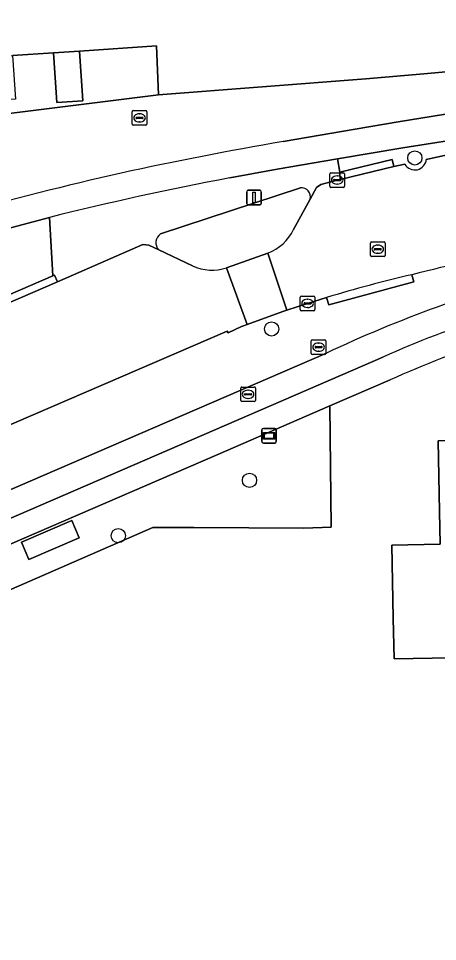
# Model space of a CAD drawing. Extents: x 157320 to 158835, y 386650 to 388491.
# Drawn here: x 157914.5 to 157943.3, y 387763.8 to 387827.1 of the extents above; entities that cross this region are included whole.
import ezdxf

# ---------------------------------------------------------------- set-up
doc = ezdxf.new("R2010")
doc.units = 0
for name, color, linetype in [('IMGEO_Berm_groen', 7, 'Continuous'), ('IMGEO_Berm_open', 7, 'Continuous'), ('IMGEO_Boom', 7, 'Continuous'), ('IMGEO_Brandkraan', 7, 'Continuous'), ('IMGEO_Erf', 7, 'Continuous'), ('IMGEO_Fietspad_open', 7, 'Continuous'), ('IMGEO_Groenvoorziening', 7, 'Continuous'), ('IMGEO_Hek', 7, 'Continuous'), ('IMGEO_Kolk', 7, 'Continuous'), ('IMGEO_Lichtmast', 7, 'Continuous'), ('IMGEO_Pand', 7, 'Continuous'), ('IMGEO_Rijbaan_lokaal_open', 7, 'Continuous'), ('IMGEO_Rioolput', 7, 'Continuous'), ('IMGEO_Verkeerseiland_groen', 7, 'Continuous'), ('IMGEO_Verklikker', 7, 'Continuous'), ('IMGEO_Voetpad_gesloten', 7, 'Continuous'), ('IMGEO_Voetpad_open', 7, 'Continuous')]:
    doc.layers.add(name, color=color, linetype=linetype)

msp = doc.modelspace()

# ---------------------------------------------------------------- linework, layer by layer
at = {"layer": 'IMGEO_Berm_groen'}
for points in [[(157934.521, 387814.65), (157934.956, 387815.449), (157935.252, 387815.666), (157936.381, 387815.969), (157936.592, 387816), (157936.565, 387816.519), (157936.412, 387817.417), (157932.273, 387816.715), (157929.017, 387816.118)], [(157924.264, 387812.274), (157933.853, 387815.431)], [(157916.648, 387813.407), (157916.872, 387809.404), (157916.994, 387809.455), (157917.181, 387808.983), (157923.037, 387811.549), (157923.463, 387811.495), (157924.132, 387811.179)]]:
    msp.add_lwpolyline(points, dxfattribs=at)
for centre, radius, start, end in [((157968.585, 387606.015), 213.796, 100.66544, 104.05942), ((157933.936, 387814.826), 0.611, 343.28436, 97.79729), ((157924.675, 387811.669), 0.732, 124.20473, 222.04783)]:
    msp.add_arc(centre, radius, start, end, dxfattribs=at)
at = {"layer": 'IMGEO_Berm_open'}
for points in [[(158018.38, 387823.458), (158020.148, 387823.558), (158024.343, 387823.79), (158032.597, 387824.258), (158032.569, 387824.757), (158035.787, 387824.887), (158035.774, 387825.199), (158032.861, 387825.05), (158031.191, 387824.964), (158002.91, 387823.44), (158000, 387823.285), (157968.009, 387821.582), (157961.921, 387821.078), (157957.268, 387820.637), (157953.082, 387820.103), (157952.645, 387820.022), (157948.021, 387819.305), (157940.896, 387818.185), (157936.412, 387817.417), (157936.565, 387816.519), (157940.146, 387817.389), (157940.26, 387816.906), (157941.028, 387817.058)], [(157942.497, 387817.389), (157948.119, 387818.624), (157948.043, 387819.098), (157952.523, 387819.756), (157952.613, 387819.256), (157955.114, 387819.574), (157957.335, 387819.836), (157957.314, 387820.33), (157961.808, 387820.78), (157961.863, 387820.269), (157963.881, 387820.466), (157967.868, 387820.77), (157977.177, 387821.26), (157978.227, 387821.319)], [(157941.513, 387809.481), (157941.631, 387808.997), (157935.806, 387807.418), (157935.65, 387807.915), (157934.351, 387807.513), (157932.932, 387807.043), (157932.649, 387806.949), (157930.208, 387806.063), (157929.812, 387805.919), (157928.898, 387805.488), (157928.836, 387805.602), (157898.534, 387792.559), (157877.821, 387783.552), (157877.943, 387783.277), (157876.924, 387782.666)], [(157941.631, 387808.997), (157941.513, 387809.481)], [(157935.65, 387807.915), (157935.806, 387807.418), (157941.631, 387808.997)], [(157889.159, 387784.027), (157919.877, 387797.287), (157935.641, 387804.109)]]:
    msp.add_lwpolyline(points, dxfattribs=at)
for points in [[(157940.26, 387816.906), (157940.146, 387817.389), (157936.565, 387816.519), (157936.592, 387816)], [(157916.648, 387813.407), (157910.329, 387811.724), (157908.755, 387811.225), (157910.611, 387806.704), (157910.717, 387806.75), (157916.872, 387809.404)], [(157917.181, 387808.983), (157916.994, 387809.455), (157916.872, 387809.404), (157910.717, 387806.75), (157910.914, 387806.295)]]:
    msp.add_lwpolyline(points, close=True, dxfattribs=at)
for centre, radius, start, end in [((157941.711, 387817.451), 0.788, 209.91114, 355.48489), ((157961.205, 387733.51), 78.482, 98.63061, 104.53165), ((157976.039, 387717.579), 95.495, 105.15387, 115.02621), ((157961.092, 387724.421), 87.284, 102.96234, 106.94671)]:
    msp.add_arc(centre, radius, start, end, dxfattribs=at)
at = {"layer": 'IMGEO_Boom'}
for centre in [(157941.709, 387817.488), (157931.88, 387805.761), (157930.364, 387795.38), (157921.358, 387791.583)]:
    msp.add_circle(centre, 0.489, dxfattribs=at)
at = {"layer": 'IMGEO_Brandkraan'}
for p, q in [((157922.317, 387819.807), (157922.317, 387820.659)), ((157922.392, 387820.733), (157923.244, 387820.733)), ((157922.805, 387820.513), (157922.83, 387820.513)), ((157923.318, 387820.659), (157923.318, 387819.807)), ((157922.576, 387820.227), (157922.576, 387820.239)), ((157923.014, 387820.19), (157922.616, 387820.19)), ((157922.619, 387820.276), (157923.017, 387820.276)), ((157922.828, 387819.953), (157922.803, 387819.953)), ((157923.06, 387820.239), (157923.06, 387820.227)), ((157923.244, 387819.733), (157922.392, 387819.733)), ((157929.765, 387800.852), (157929.765, 387801.704)), ((157929.84, 387801.778), (157930.692, 387801.778)), ((157930.253, 387801.558), (157930.278, 387801.558)), ((157930.766, 387801.704), (157930.766, 387800.852)), ((157930.024, 387801.272), (157930.024, 387801.284)), ((157930.462, 387801.235), (157930.064, 387801.235)), ((157930.067, 387801.321), (157930.465, 387801.321)), ((157930.276, 387800.998), (157930.251, 387800.998)), ((157930.508, 387801.284), (157930.508, 387801.272)), ((157930.692, 387800.778), (157929.84, 387800.778))]:
    msp.add_line(p, q, dxfattribs=at)
for points in [[(157922.317, 387819.807), (157922.317, 387820.659)], [(157922.392, 387820.733), (157923.244, 387820.733)], [(157923.318, 387820.659), (157923.318, 387819.807)], [(157923.244, 387819.733), (157922.392, 387819.733)], [(157929.765, 387800.852), (157929.765, 387801.704)], [(157929.84, 387801.778), (157930.692, 387801.778)], [(157930.766, 387801.704), (157930.766, 387800.852)], [(157930.692, 387800.778), (157929.84, 387800.778)]]:
    msp.add_lwpolyline(points, dxfattribs=at)
for centre, radius, start, end in [((157922.394, 387820.657), 0.0765, 91.55205, 178.44795), ((157922.394, 387820.657), 0.0765, 91.55205, 178.44795), ((157923.242, 387820.657), 0.0765, 1.55205, 88.44795), ((157923.242, 387820.657), 0.0765, 1.55205, 88.44795), ((157922.394, 387819.809), 0.0765, 181.55205, 268.44795), ((157922.394, 387819.809), 0.0765, 181.55205, 268.44795), ((157922.616, 387820.236), 0.0403, 85.87752, 175.75265), ((157922.613, 387820.226), 0.0366, 178.93798, 274.71019), ((157923.017, 387820.233), 0.043, 264.86636, 352.45326), ((157923.021, 387820.238), 0.0386, 1.73085, 96.63898), ((157923.242, 387819.809), 0.0765, 271.55205, 358.44795), ((157923.242, 387819.809), 0.0765, 271.55205, 358.44795), ((157929.842, 387801.702), 0.0765, 91.55205, 178.44795), ((157929.842, 387801.702), 0.0765, 91.55205, 178.44795), ((157930.69, 387801.702), 0.0765, 1.55205, 88.44795), ((157930.69, 387801.702), 0.0765, 1.55205, 88.44795), ((157929.842, 387800.854), 0.0765, 181.55205, 268.44795), ((157929.842, 387800.854), 0.0765, 181.55205, 268.44795), ((157930.064, 387801.281), 0.0403, 85.87752, 175.75265), ((157930.061, 387801.271), 0.0366, 178.93798, 274.71019), ((157930.465, 387801.278), 0.043, 264.86636, 352.45326), ((157930.469, 387801.283), 0.0386, 1.73085, 96.63898), ((157930.69, 387800.854), 0.0765, 271.55205, 358.44795), ((157930.69, 387800.854), 0.0765, 271.55205, 358.44795)]:
    msp.add_arc(centre, radius, start, end, dxfattribs=at)
for centre, major_axis, ratio, start_param, end_param in [((157922.804, 387820.233), (-0.387, 0.002), 0.722429, 4.712389, 7.853982), ((157922.829, 387820.233), (-0.39, 0.002), 0.717154, 1.570796, 4.712389), ((157930.252, 387801.278), (-0.387, 0.002), 0.722429, 4.712389, 7.853982), ((157930.277, 387801.278), (-0.39, 0.002), 0.717154, 1.570796, 4.712389)]:
    msp.add_ellipse(centre, major_axis=major_axis, ratio=ratio, start_param=start_param, end_param=end_param, dxfattribs=at)
at = {"layer": 'IMGEO_Erf'}
for points in [[(157900.825, 387827.632), (157900.981, 387825.39), (157900.379, 387824.733), (157899.808, 387824.109), (157901.552, 387823.654), (157913.114, 387824.434), (157914.112, 387824.501), (157916.906, 387824.69), (157918.702, 387824.811), (157923.977, 387825.167), (157924.124, 387821.809), (157938.347, 387822.906), (157942.323, 387823.248), (157943.839, 387823.388)], [(157940.014, 387802.268), (157935.867, 387800.495), (157935.963, 387792.163), (157934.088, 387792.102), (157926.543, 387792.136), (157923.72, 387792.147), (157880.058, 387773.098), (157879.753, 387772.965), (157881.386, 387750)]]:
    msp.add_lwpolyline(points, dxfattribs=at)
msp.add_lwpolyline([(157946.683, 387788.814), (157946.791, 387783.253), (157940.287, 387783.126), (157940.232, 387785.933), (157940.135, 387790.932), (157943.438, 387790.996), (157943.394, 387793.233), (157943.3, 387798.081), (157950.131, 387798.214), (157958.414, 387798.376), (157958.513, 387793.308), (157958.551, 387791.335), (157961.639, 387791.395), (157961.599, 387793.457), (157961.861, 387793.462), (157961.958, 387788.463), (157962.094, 387781.489), (157961.886, 387781.485), (157961.846, 387783.569), (157954.563, 387783.427), (157954.455, 387788.966), (157950.299, 387788.885)], close=True, dxfattribs=at)
msp.add_arc((157971.206, 387732.81), 76.14, 102.61982, 114.18394, dxfattribs=at)
at = {"layer": 'IMGEO_Fietspad_open'}
for points in [[(158031.191, 387824.964), (158032.861, 387825.05), (158035.774, 387825.199), (158035.701, 387827.005), (158034.765, 387826.957), (158031.35, 387826.784), (158002.305, 387825.223), (158000, 387825.1), (157967.364, 387823.355), (157962.374, 387822.947), (157957.401, 387822.48), (157952.456, 387821.826), (157947.488, 387821.075), (157940.573, 387819.972), (157937.608, 387819.469), (157932.674, 387818.617)], [(157929.017, 387816.118), (157932.273, 387816.715), (157936.412, 387817.417), (157940.896, 387818.185), (157948.021, 387819.305), (157952.645, 387820.022), (157953.082, 387820.103), (157957.268, 387820.637), (157961.921, 387821.078), (157968.009, 387821.582), (158000, 387823.285), (158002.91, 387823.44), (158031.191, 387824.964)], [(157905.213, 387810.103), (157908.755, 387811.225), (157910.329, 387811.724), (157916.648, 387813.407)], [(157935.641, 387804.109), (157919.877, 387797.287), (157889.159, 387784.027)], [(157889.861, 387782.366), (157937.457, 387802.936), (157939.52, 387803.83)]]:
    msp.add_lwpolyline(points, dxfattribs=at)
for centre, radius, start, end in [((157974.991, 387572.435), 249.792, 99.75349, 102.3502), ((157977.423, 387570.302), 252.403, 102.78591, 105.4275), ((157968.585, 387606.015), 213.796, 100.66544, 104.05942), ((157976.039, 387717.579), 95.495, 105.15387, 115.02621), ((157971.187, 387732.541), 78.006, 102.56327, 113.95077)]:
    msp.add_arc(centre, radius, start, end, dxfattribs=at)
at = {"layer": 'IMGEO_Groenvoorziening'}
for points in [[(157918.702, 387824.811), (157916.906, 387824.69), (157917.136, 387821.289), (157918.932, 387821.41)], [(157910.159, 387789.376), (157879.53, 387776.095), (157879.753, 387772.965), (157880.058, 387773.098), (157923.72, 387792.147), (157926.543, 387792.136), (157934.088, 387792.102), (157935.963, 387792.163), (157935.867, 387800.495), (157928.195, 387797.157), (157924.17, 387795.418)], [(157915.225, 387789.949), (157914.709, 387791.147), (157918.165, 387792.635), (157918.681, 387791.437)]]:
    msp.add_lwpolyline(points, close=True, dxfattribs=at)
at = {"layer": 'IMGEO_Hek'}
for points in [[(157926.543, 387792.136), (157923.72, 387792.147), (157880.058, 387773.098)], [(157934.088, 387792.102), (157926.543, 387792.136)], [(157935.963, 387792.163), (157934.088, 387792.102)]]:
    msp.add_lwpolyline(points, dxfattribs=at)
at = {"layer": 'IMGEO_Kolk'}
for p, q in [((157935.88, 387815.544), (157935.88, 387816.396)), ((157935.955, 387816.47), (157936.807, 387816.47)), ((157936.182, 387816.013), (157936.58, 387816.013)), ((157936.368, 387816.25), (157936.393, 387816.25)), ((157936.881, 387816.396), (157936.881, 387815.544)), ((157936.807, 387815.47), (157935.955, 387815.47)), ((157936.139, 387815.964), (157936.139, 387815.976)), ((157936.577, 387815.927), (157936.179, 387815.927)), ((157936.391, 387815.69), (157936.366, 387815.69)), ((157936.623, 387815.976), (157936.623, 387815.964)), ((157933.85, 387807.086), (157933.85, 387807.938)), ((157933.925, 387808.012), (157934.777, 387808.012)), ((157934.338, 387807.792), (157934.363, 387807.792)), ((157934.851, 387807.938), (157934.851, 387807.086)), ((157934.109, 387807.506), (157934.109, 387807.518)), ((157934.547, 387807.469), (157934.149, 387807.469)), ((157934.152, 387807.555), (157934.55, 387807.555)), ((157934.361, 387807.232), (157934.336, 387807.232)), ((157934.593, 387807.518), (157934.593, 387807.506)), ((157934.777, 387807.012), (157933.925, 387807.012)), ((157934.606, 387804.087), (157934.606, 387804.939)), ((157934.681, 387805.013), (157935.533, 387805.013)), ((157935.094, 387804.793), (157935.119, 387804.793)), ((157935.607, 387804.939), (157935.607, 387804.087)), ((157935.533, 387804.013), (157934.681, 387804.013)), ((157934.865, 387804.507), (157934.865, 387804.519)), ((157935.303, 387804.47), (157934.905, 387804.47)), ((157934.908, 387804.556), (157935.306, 387804.556)), ((157935.117, 387804.233), (157935.092, 387804.233)), ((157935.349, 387804.519), (157935.349, 387804.507))]:
    msp.add_line(p, q, dxfattribs=at)
for points in [[(157935.88, 387815.544), (157935.88, 387816.396)], [(157935.955, 387816.47), (157936.807, 387816.47)], [(157936.881, 387816.396), (157936.881, 387815.544)], [(157936.807, 387815.47), (157935.955, 387815.47)], [(157933.85, 387807.086), (157933.85, 387807.938)], [(157933.925, 387808.012), (157934.777, 387808.012)], [(157934.851, 387807.938), (157934.851, 387807.086)], [(157934.777, 387807.012), (157933.925, 387807.012)], [(157934.606, 387804.087), (157934.606, 387804.939)], [(157934.681, 387805.013), (157935.533, 387805.013)], [(157935.607, 387804.939), (157935.607, 387804.087)], [(157935.533, 387804.013), (157934.681, 387804.013)]]:
    msp.add_lwpolyline(points, dxfattribs=at)
for centre, radius, start, end in [((157935.957, 387816.394), 0.0765, 91.55205, 178.44795), ((157935.957, 387816.394), 0.0765, 91.55205, 178.44795), ((157936.179, 387815.973), 0.0403, 85.87752, 175.75265), ((157936.584, 387815.975), 0.0386, 1.73085, 96.63898), ((157936.805, 387816.394), 0.0765, 1.55205, 88.44795), ((157936.805, 387816.394), 0.0765, 1.55205, 88.44795), ((157935.957, 387815.546), 0.0765, 181.55205, 268.44795), ((157935.957, 387815.546), 0.0765, 181.55205, 268.44795), ((157936.176, 387815.963), 0.0366, 178.93798, 274.71019), ((157936.58, 387815.97), 0.043, 264.86636, 352.45326), ((157936.805, 387815.546), 0.0765, 271.55205, 358.44795), ((157936.805, 387815.546), 0.0765, 271.55205, 358.44795), ((157933.927, 387807.936), 0.0765, 91.55205, 178.44795), ((157933.927, 387807.936), 0.0765, 91.55205, 178.44795), ((157934.775, 387807.936), 0.0765, 1.55205, 88.44795), ((157934.775, 387807.936), 0.0765, 1.55205, 88.44795), ((157934.149, 387807.515), 0.0403, 85.87752, 175.75265), ((157934.146, 387807.505), 0.0366, 178.93798, 274.71019), ((157934.55, 387807.512), 0.043, 264.86636, 352.45326), ((157934.554, 387807.517), 0.0386, 1.73085, 96.63898), ((157933.927, 387807.088), 0.0765, 181.55205, 268.44795), ((157933.927, 387807.088), 0.0765, 181.55205, 268.44795), ((157934.775, 387807.088), 0.0765, 271.55205, 358.44795), ((157934.775, 387807.088), 0.0765, 271.55205, 358.44795), ((157934.683, 387804.937), 0.0765, 91.55205, 178.44795), ((157934.683, 387804.937), 0.0765, 91.55205, 178.44795), ((157935.531, 387804.937), 0.0765, 1.55205, 88.44795), ((157935.531, 387804.937), 0.0765, 1.55205, 88.44795), ((157934.683, 387804.089), 0.0765, 181.55205, 268.44795), ((157934.683, 387804.089), 0.0765, 181.55205, 268.44795), ((157934.905, 387804.516), 0.0403, 85.87752, 175.75265), ((157934.902, 387804.506), 0.0366, 178.93798, 274.71019), ((157935.306, 387804.513), 0.043, 264.86636, 352.45326), ((157935.31, 387804.518), 0.0386, 1.73085, 96.63898), ((157935.531, 387804.089), 0.0765, 271.55205, 358.44795), ((157935.531, 387804.089), 0.0765, 271.55205, 358.44795)]:
    msp.add_arc(centre, radius, start, end, dxfattribs=at)
for centre, major_axis, ratio, start_param, end_param in [((157936.367, 387815.97), (-0.387, 0.002), 0.722429, 4.712389, 7.853982), ((157936.392, 387815.97), (-0.39, 0.002), 0.717154, 1.570796, 4.712389), ((157934.337, 387807.512), (-0.387, 0.002), 0.722429, 4.712389, 7.853982), ((157934.362, 387807.512), (-0.39, 0.002), 0.717154, 1.570796, 4.712389), ((157935.093, 387804.513), (-0.387, 0.002), 0.722429, 4.712389, 7.853982), ((157935.118, 387804.513), (-0.39, 0.002), 0.717154, 1.570796, 4.712389)]:
    msp.add_ellipse(centre, major_axis=major_axis, ratio=ratio, start_param=start_param, end_param=end_param, dxfattribs=at)
at = {"layer": 'IMGEO_Lichtmast'}
for p, q in [((157930.18, 387814.372), (157930.18, 387815.172)), ((157930.18, 387815.172), (157930.18, 387814.372)), ((157930.28, 387815.272), (157931.07, 387815.272)), ((157931.07, 387815.272), (157930.28, 387815.272)), ((157931.17, 387815.172), (157931.17, 387814.372)), ((157931.17, 387814.372), (157931.17, 387815.172)), ((157931.07, 387814.272), (157930.28, 387814.272)), ((157930.28, 387814.272), (157931.07, 387814.272))]:
    msp.add_line(p, q, dxfattribs=at)
msp.add_lwpolyline([(157930.6, 387815.147), (157930.75, 387815.147), (157930.75, 387814.397), (157930.6, 387814.397), (157930.6, 387815.147)], dxfattribs=at)
for centre, start, end in [((157930.28, 387815.172), 90, 180), ((157930.28, 387815.172), 90, 180), ((157931.07, 387815.172), 0, 90), ((157931.07, 387815.172), 360, 90), ((157930.28, 387814.372), 180, 270), ((157930.28, 387814.372), 180, 270), ((157931.07, 387814.372), 270, 0), ((157931.07, 387814.372), 270, 0)]:
    msp.add_arc(centre, 0.1, start, end, dxfattribs=at)
at = {"layer": 'IMGEO_Pand'}
msp.add_lwpolyline([(157950.131, 387798.214), (157943.3, 387798.081), (157943.394, 387793.233), (157943.438, 387790.996), (157940.135, 387790.932), (157940.232, 387785.933), (157940.287, 387783.126), (157946.791, 387783.253), (157946.683, 387788.814), (157950.299, 387788.885)], close=True, dxfattribs=at)
at = {"layer": 'IMGEO_Rijbaan_lokaal_open'}
for points in [[(157978.227, 387821.319), (157977.177, 387821.26), (157967.868, 387820.77), (157963.881, 387820.466), (157961.863, 387820.269), (157957.335, 387819.836), (157955.114, 387819.574), (157952.613, 387819.256), (157948.119, 387818.624), (157942.497, 387817.389)], [(157941.028, 387817.058), (157940.26, 387816.906), (157936.592, 387816), (157936.381, 387815.969), (157935.252, 387815.666), (157934.956, 387815.449), (157934.521, 387814.65), (157933.389, 387812.572)], [(157926.454, 387810.082), (157924.132, 387811.179), (157923.463, 387811.495), (157923.037, 387811.549), (157917.181, 387808.983), (157910.914, 387806.295), (157907.925, 387805), (157900.796, 387801.925), (157886.287, 387795.649), (157886.113, 387795.556), (157867.367, 387787.314), (157863.788, 387785.721), (157848.855, 387779.149), (157843.258, 387776.704), (157831.537, 387771.565), (157825.018, 387768.678)], [(157931.632, 387810.967), (157932.932, 387807.043), (157934.351, 387807.513), (157935.65, 387807.915)], [(157928.836, 387805.602), (157928.898, 387805.488), (157929.812, 387805.919), (157930.208, 387806.063), (157928.794, 387809.958)], [(157822.606, 387759.344), (157823.485, 387759.737), (157826.947, 387761.265), (157830.821, 387762.995), (157834.309, 387764.533), (157834.528, 387764.625), (157840.947, 387767.435), (157840.962, 387767.442), (157845.799, 387769.569), (157845.904, 387769.619), (157846.023, 387769.675), (157862.5, 387776.887), (157863.66, 387777.349), (157877.821, 387783.552), (157898.534, 387792.559), (157928.836, 387805.602)]]:
    msp.add_lwpolyline(points, dxfattribs=at)
msp.add_lwpolyline([(157931.632, 387810.967), (157928.794, 387809.958), (157930.208, 387806.063), (157932.649, 387806.949), (157932.932, 387807.043)], close=True, dxfattribs=at)
for centre, radius, start, end in [((157941.711, 387817.451), 0.788, 209.91114, 355.48489), ((157930.506, 387813.964), 3.201, 290.59122, 334.23149), ((157961.205, 387733.51), 78.482, 98.63061, 104.53165), ((157927.781, 387812.978), 3.185, 245.38364, 288.54966), ((157961.092, 387724.421), 87.284, 102.96234, 106.94671)]:
    msp.add_arc(centre, radius, start, end, dxfattribs=at)
at = {"layer": 'IMGEO_Rioolput'}
for p, q in [((157938.666, 387810.8), (157938.666, 387811.652)), ((157938.741, 387811.726), (157939.593, 387811.726)), ((157939.667, 387811.652), (157939.667, 387810.8)), ((157938.925, 387811.22), (157938.925, 387811.232)), ((157939.363, 387811.183), (157938.965, 387811.183)), ((157938.968, 387811.269), (157939.366, 387811.269)), ((157939.177, 387810.946), (157939.152, 387810.946)), ((157939.154, 387811.506), (157939.179, 387811.506)), ((157939.409, 387811.232), (157939.409, 387811.22)), ((157939.593, 387810.726), (157938.741, 387810.726))]:
    msp.add_line(p, q, dxfattribs=at)
for points in [[(157938.666, 387810.8), (157938.666, 387811.652)], [(157938.741, 387811.726), (157939.593, 387811.726)], [(157939.667, 387811.652), (157939.667, 387810.8)], [(157939.593, 387810.726), (157938.741, 387810.726)]]:
    msp.add_lwpolyline(points, dxfattribs=at)
for centre, radius, start, end in [((157938.743, 387811.65), 0.0765, 91.55205, 178.44795), ((157938.743, 387811.65), 0.0765, 91.55205, 178.44795), ((157939.591, 387811.65), 0.0765, 1.55205, 88.44795), ((157939.591, 387811.65), 0.0765, 1.55205, 88.44795), ((157938.965, 387811.229), 0.0403, 85.87752, 175.75265), ((157938.962, 387811.219), 0.0366, 178.93798, 274.71019), ((157939.366, 387811.226), 0.043, 264.86636, 352.45326), ((157939.37, 387811.231), 0.0386, 1.73085, 96.63898), ((157938.743, 387810.802), 0.0765, 181.55205, 268.44795), ((157938.743, 387810.802), 0.0765, 181.55205, 268.44795), ((157939.591, 387810.802), 0.0765, 271.55205, 358.44795), ((157939.591, 387810.802), 0.0765, 271.55205, 358.44795)]:
    msp.add_arc(centre, radius, start, end, dxfattribs=at)
for centre, major_axis, ratio, start_param, end_param in [((157939.153, 387811.226), (-0.387, 0.002), 0.722429, 4.712389, 7.853982), ((157939.178, 387811.226), (-0.39, 0.002), 0.717154, 1.570796, 4.712389)]:
    msp.add_ellipse(centre, major_axis=major_axis, ratio=ratio, start_param=start_param, end_param=end_param, dxfattribs=at)
at = {"layer": 'IMGEO_Verkeerseiland_groen'}
for points in [[(157933.853, 387815.431), (157924.264, 387812.274)], [(157933.389, 387812.572), (157934.521, 387814.65)], [(157924.132, 387811.179), (157926.454, 387810.082)], [(157928.794, 387809.958), (157931.632, 387810.967)]]:
    msp.add_lwpolyline(points, dxfattribs=at)
for centre, radius, start, end in [((157933.936, 387814.826), 0.611, 343.28436, 97.79729), ((157924.675, 387811.669), 0.732, 124.20473, 222.04783), ((157930.506, 387813.964), 3.201, 290.59122, 334.23149), ((157927.781, 387812.978), 3.185, 245.38364, 288.54966)]:
    msp.add_arc(centre, radius, start, end, dxfattribs=at)
at = {"layer": 'IMGEO_Verklikker'}
for p, q in [((157931.315, 387798.936), (157932.105, 387798.936)), ((157932.105, 387798.936), (157931.315, 387798.936)), ((157931.215, 387798.036), (157931.215, 387798.836)), ((157931.215, 387798.836), (157931.215, 387798.036)), ((157932.205, 387798.836), (157932.205, 387798.036)), ((157932.205, 387798.036), (157932.205, 387798.836)), ((157932.105, 387797.936), (157931.315, 387797.936)), ((157931.315, 387797.936), (157932.105, 387797.936))]:
    msp.add_line(p, q, dxfattribs=at)
for points in [[(157931.316, 387798.668), (157932.104, 387798.668), (157932.104, 387798.204), (157931.316, 387798.204), (157931.316, 387798.668)], [(157931.381, 387798.603), (157931.381, 387798.269), (157932.039, 387798.269), (157932.039, 387798.603), (157931.381, 387798.603)]]:
    msp.add_lwpolyline(points, dxfattribs=at)
for centre, start, end in [((157931.315, 387798.836), 90, 180), ((157931.315, 387798.836), 90, 180), ((157932.105, 387798.836), 0, 90), ((157932.105, 387798.836), 360, 90), ((157931.315, 387798.036), 180, 270), ((157931.315, 387798.036), 180, 270), ((157932.105, 387798.036), 270, 0), ((157932.105, 387798.036), 270, 0)]:
    msp.add_arc(centre, 0.1, start, end, dxfattribs=at)
at = {"layer": 'IMGEO_Voetpad_gesloten'}
msp.add_lwpolyline([(157918.681, 387791.437), (157918.165, 387792.635), (157914.709, 387791.147), (157915.225, 387789.949)], close=True, dxfattribs=at)
at = {"layer": 'IMGEO_Voetpad_open'}
for points in [[(157879.684, 387826.898), (157879.675, 387826.883), (157878.598, 387822.464), (157885.231, 387821.869), (157896.401, 387820.916), (157901.758, 387820.436), (157908.364, 387819.858), (157924.124, 387821.809), (157923.977, 387825.167), (157918.702, 387824.811), (157918.932, 387821.41), (157917.136, 387821.289), (157916.906, 387824.69), (157914.112, 387824.501), (157914.313, 387821.527), (157913.315, 387821.459), (157913.114, 387824.434)], [(158000, 387826.708), (157967.86, 387825.005), (157965.054, 387824.804), (157960.865, 387824.435), (157956.973, 387824.039), (157951.256, 387823.424), (157950.964, 387823.399), (157950.927, 387823.773), (157946.542, 387823.54), (157943.839, 387823.388), (157942.323, 387823.248), (157938.347, 387822.906), (157924.124, 387821.809), (157908.364, 387819.858), (157908.619, 387814.952)], [(157932.674, 387818.617), (157937.608, 387819.469), (157940.573, 387819.972), (157947.488, 387821.075), (157952.456, 387821.826), (157957.401, 387822.48), (157962.374, 387822.947), (157967.364, 387823.355), (158000, 387825.1)], [(157939.52, 387803.83), (157937.457, 387802.936), (157889.861, 387782.366)], [(157875.445, 387775.846), (157875.48, 387774.362), (157877.059, 387775.071), (157879.53, 387776.095), (157910.159, 387789.376), (157924.17, 387795.418), (157928.195, 387797.157), (157935.867, 387800.495), (157940.014, 387802.268)]]:
    msp.add_lwpolyline(points, dxfattribs=at)
for centre, radius, start, end in [((157974.991, 387572.435), 249.792, 99.75349, 102.3502), ((157977.423, 387570.302), 252.403, 102.78591, 105.4275), ((157971.187, 387732.541), 78.006, 102.56327, 113.95077), ((157971.206, 387732.81), 76.14, 102.61982, 114.18394)]:
    msp.add_arc(centre, radius, start, end, dxfattribs=at)

doc.saveas('drawing.dxf')
